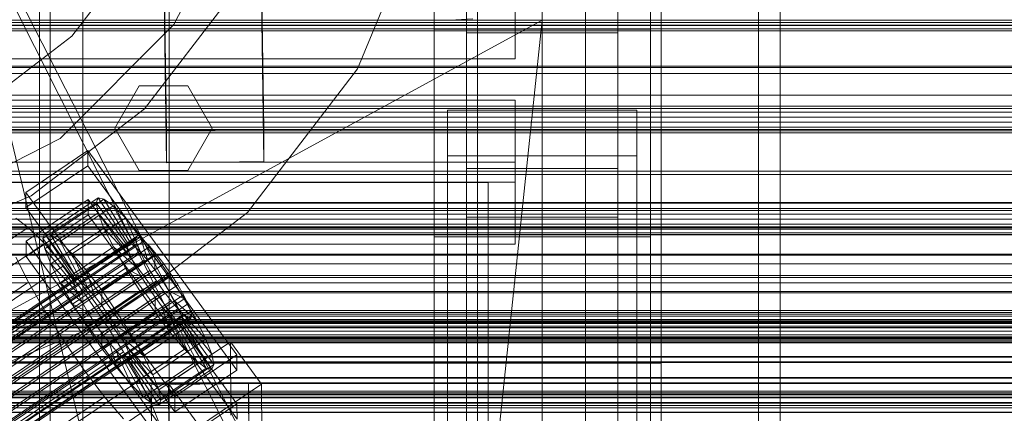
# Model space of a CAD drawing. Header units: millimetres. Extents: x -4395 to 65662, y -65530 to 6847.
# Tile 303 of 656: x 333 to 515, y -34378 to -34305. Entities that reach past the tile are written whole.
import ezdxf

# ---------------------------------------------------------------- set-up
doc = ezdxf.new("R2010")
doc.units = ezdxf.units.MM
for name, color, linetype, lineweight in [('COTAS_O', 1, 'Continuous', 0), ('COTAS_P', 1, 'Continuous', 0), ('frontal_briquetadora', 7, 'Continuous', 0), ('frontal_C01', 7, 'Continuous', 0), ('frontal_C02', 7, 'Continuous', 0), ('frontal_C03', 7, 'Continuous', 0), ('frontal_mezcladora', 7, 'Continuous', 0), ('frontal_secador', 7, 'Continuous', 0), ('frontal_tolva', 7, 'Continuous', 0)]:
    doc.layers.add(name, color=color, linetype=linetype, lineweight=lineweight)
doc.dimstyles.new('R19_100', dxfattribs={"dimtxt": 250, "dimasz": 150, "dimexe": 150, "dimexo": 80, "dimgap": 100, "dimtad": 1, "dimtih": 1, "dimtoh": 1, "dimdsep": 46, "dimcen": 0.09, "dimadec": 0, "dimazin": 0, "dimtfac": 1, "dimtdec": 4, "dimtofl": 0, "dimtmove": 0, "dimatfit": 3, "dimfxl": 1, "dimtolj": 1, "dimtzin": 0, "dimarcsym": 0})

# ---------------------------------------------------------------- blocks, each defined once
blk = doc.blocks.new('DIM_R33_43')
at = {"layer": 'COTAS_O'}
for p, q in [((-1725, -33700), (-1575, -33655)), ((1725, -33700), (1575, -33655)), ((-1725, -34400), (-1725, -33700)), ((-1725, -33700), (1725, -33700)), ((-1725, -33700), (-1575, -33745)), ((1725, -33700), (1575, -33745)), ((1725, -34400), (1725, -33700))]:
    blk.add_line(p, q, dxfattribs=at)
blk.add_text('3450 O', height=250, dxfattribs=at).set_placement((0, -33600))
blk = doc.blocks.new('DIM_R33_44')
at = {"layer": 'COTAS_P'}
for p, q in [((-150, -32200), (550, -32200)), ((550, -32200), (505, -32350)), ((550, -34800), (550, -32200)), ((550, -32200), (595, -32350)), ((550, -34800), (505, -34650)), ((550, -34800), (595, -34650)), ((-150, -34800), (550, -34800))]:
    blk.add_line(p, q, dxfattribs=at)
blk.add_text('2600 P', height=250, rotation=90, dxfattribs=at).set_placement((450, -33500))
blk = doc.blocks.new('DIM_R33_47')
at = {"layer": 'COTAS_O'}
for p, q in [((-650, -34200), (-500, -34155)), ((650, -34200), (500, -34155)), ((-650, -34900), (-650, -34200)), ((-650, -34200), (650, -34200)), ((-650, -34200), (-500, -34245)), ((650, -34200), (500, -34245)), ((650, -34900), (650, -34200))]:
    blk.add_line(p, q, dxfattribs=at)
blk.add_text('1300 O', height=250, dxfattribs=at).set_placement((0, -34100))

msp = doc.modelspace()

# ---------------------------------------------------------------- linework, layer by layer
at = {"layer": 'frontal_briquetadora'}
for p, q in [((210, -33820), (416.55, -34680)), ((430, -34680), (430, -33820)), ((210, -34060), (430, -34490)), ((210, -34060), (430, -34496)), ((430, -34060), (430, -34490)), ((430, -34060), (430, -34496)), ((430, -34060), (430, -34305)), ((430, -34260), (430, -34305)), ((430, -34680), (430, -34260)), ((430, -34496), (430, -34260)), ((452, -34293.742), (452, -34311.847)), ((430, -34294.286), (430, -34313.291)), ((452, -34294.286), (452, -34313.291)), ((430, -34305), (210, -34305)), ((430, -34305), (222, -34418.333)), ((430, -34305), (418, -34418.333)), ((430, -34471), (430, -34305)), ((430, -34680), (430, -34305)), ((430, -34305), (430, -34496)), ((452, -34311.847), (452, -34328.696)), ((430, -34313.291), (430, -34331.737)), ((452, -34313.291), (452, -34331.737)), ((452, -34328.696), (452, -34343.717)), ((430, -34331.737), (430, -34349.356)), ((452, -34331.737), (452, -34349.356)), ((452, -34343.717), (452, -34356.398)), ((430, -34349.356), (430, -34365.89)), ((452, -34349.356), (452, -34365.89)), ((452, -34356.398), (452, -34366.307)), ((452, -34361.302), (452, -34359.564)), ((452, -34364.433), (452, -34361.302)), ((452, -34368.338), (452, -34364.433)), ((430, -34365.89), (430, -34381.1)), ((452, -34365.89), (452, -34381.1)), ((452, -34366.307), (452, -34373.106)), ((210, -34368.338), (452, -34368.338)), ((452, -34368.338), (452, -34372.243)), ((452, -34372.243), (452, -34375.375)), ((452, -34373.106), (452, -34376.565)), ((452, -34375.375), (452, -34377.112))]:
    msp.add_line(p, q, dxfattribs=at)
at = {"layer": 'frontal_C01'}
for p, q in [((410, -34306.67), (410, -33967.966)), ((450, -33967.966), (450, -34306.67)), ((410, -34345.044), (410, -34006.339)), ((450, -34345.044), (450, -34006.339)), ((410, -34580.082), (410, -34241.377)), ((450, -34241.377), (450, -34580.082)), ((410, -34628.049), (410, -34289.344)), ((450, -34628.049), (450, -34289.344)), ((416, -34307.331), (416, -34298.863)), ((416, -34389.88), (416, -34298.863)), ((425, -34312.185), (425, -34297.846)), ((444, -34298.863), (444, -34307.331)), ((444, -34298.863), (444, -34389.88)), ((425, -34312.185), (425, -34300.673)), ((450, -34306.67), (410, -34306.67)), ((410, -34306.67), (410, -34345.044)), ((410, -34645.375), (410, -34306.67)), ((450, -34345.044), (450, -34306.67)), ((450, -34306.67), (450, -34645.375)), ((444, -34307.331), (416, -34307.331)), ((416, -34307.331), (416, -34398.347)), ((444, -34398.347), (444, -34307.331)), ((-425, -34312.185), (425, -34312.185)), ((412.5, -34330.091), (412.5, -34321.623)), ((412.5, -34321.623), (447.5, -34321.623)), ((412.5, -34599.832), (412.5, -34321.623)), ((447.5, -34321.623), (447.5, -34330.091)), ((447.5, -34321.623), (447.5, -34599.832)), ((334.501, -34336.813), (345.969, -34329.105)), ((345.969, -34329.105), (345.981, -34331.928)), ((345.969, -34329.105), (373.501, -34366.816)), ((447.5, -34330.091), (412.5, -34330.091)), ((412.5, -34608.299), (412.5, -34330.091)), ((447.5, -34608.299), (447.5, -34330.091)), ((345.981, -34331.928), (334.513, -34339.635)), ((373.513, -34369.639), (345.981, -34331.928)), ((334.513, -34339.635), (334.501, -34336.813)), ((362.033, -34374.524), (334.501, -34336.813)), ((338.005, -34344.453), (347.835, -34337.846)), ((347.835, -34337.846), (347.47, -34338.726)), ((348.918, -34338.044), (347.835, -34337.846)), ((347.835, -34337.846), (353.378, -34346.166)), ((334.513, -34339.635), (362.045, -34377.346)), ((334.539, -34345.845), (346.008, -34338.137)), ((337.64, -34345.332), (347.47, -34338.726)), ((339.088, -34344.65), (348.918, -34338.044)), ((340.816, -34345.912), (350.645, -34339.306)), ((346.008, -34338.137), (346.02, -34340.96)), ((346.008, -34338.137), (373.539, -34375.849)), ((347.47, -34338.726), (353.205, -34346.582)), ((347.47, -34338.726), (347.847, -34340.622)), ((350.645, -34339.306), (348.918, -34338.044)), ((348.918, -34338.044), (353.892, -34346.259)), ((352.899, -34341.545), (350.645, -34339.306)), ((350.645, -34339.306), (354.71, -34346.857)), ((346.02, -34340.96), (334.551, -34348.667)), ((338.017, -34347.229), (347.847, -34340.622)), ((373.551, -34378.671), (346.02, -34340.96)), ((347.847, -34340.622), (353.384, -34347.48)), ((347.847, -34340.622), (348.941, -34343.407)), ((150.629, -34467.151), (334.938, -34343.281)), ((334.938, -34343.281), (332.629, -34341.595)), ((337.95, -34346.275), (334.938, -34343.281)), ((343.069, -34348.151), (352.899, -34341.545)), ((355.525, -34344.609), (352.899, -34341.545)), ((352.899, -34341.545), (355.777, -34347.918)), ((141.218, -34488.753), (355.017, -34345.064)), ((337.64, -34345.332), (338.005, -34344.453)), ((343.549, -34352.772), (338.005, -34344.453)), ((338.005, -34344.453), (339.088, -34344.65)), ((344.062, -34352.866), (339.088, -34344.65)), ((339.088, -34344.65), (340.816, -34345.912)), ((339.111, -34350.013), (348.941, -34343.407)), ((345.695, -34351.216), (355.525, -34344.609)), ((348.941, -34343.407), (353.902, -34348.8)), ((348.941, -34343.407), (350.678, -34346.89)), ((355.017, -34345.064), (354.844, -34345.481)), ((355.53, -34345.158), (355.017, -34345.064)), ((358.345, -34348.29), (355.525, -34344.609)), ((355.525, -34344.609), (357.021, -34349.369)), ((410, -34345.044), (450, -34345.044)), ((410, -34683.748), (410, -34345.044)), ((450, -34683.748), (450, -34345.044)), ((141.045, -34489.169), (354.844, -34345.481)), ((141.224, -34490.068), (355.022, -34346.379)), ((141.731, -34488.847), (355.53, -34345.158)), ((142.549, -34489.444), (356.348, -34345.756)), ((143.617, -34490.505), (357.415, -34346.817)), ((153.641, -34470.144), (337.95, -34346.275)), ((334.551, -34348.667), (334.539, -34345.845)), ((362.071, -34383.556), (334.539, -34345.845)), ((343.376, -34353.188), (337.64, -34345.332)), ((338.017, -34347.229), (337.64, -34345.332)), ((341.461, -34350.372), (337.95, -34346.275)), ((344.88, -34353.463), (340.816, -34345.912)), ((340.816, -34345.912), (343.069, -34348.151)), ((340.848, -34353.496), (350.678, -34346.89)), ((353.205, -34346.582), (343.376, -34353.188)), ((353.378, -34346.166), (343.549, -34352.772)), ((353.892, -34346.259), (344.062, -34352.866)), ((354.71, -34346.857), (344.88, -34353.463)), ((350.678, -34346.89), (354.725, -34350.449)), ((350.678, -34346.89), (352.938, -34350.834)), ((353.205, -34346.582), (353.378, -34346.166)), ((353.384, -34347.48), (353.205, -34346.582)), ((353.378, -34346.166), (353.892, -34346.259)), ((353.892, -34346.259), (354.71, -34346.857)), ((354.71, -34346.857), (355.777, -34347.918)), ((354.844, -34345.481), (355.022, -34346.379)), ((355.022, -34346.379), (355.541, -34347.698)), ((356.348, -34345.756), (355.53, -34345.158)), ((357.415, -34346.817), (356.348, -34345.756)), ((358.659, -34348.268), (357.415, -34346.817)), ((141.742, -34491.387), (355.541, -34347.698)), ((144.861, -34491.956), (358.659, -34348.268)), ((332.659, -34348.764), (334.981, -34353.42)), ((334.551, -34348.667), (362.083, -34386.378)), ((343.554, -34354.087), (338.017, -34347.229)), ((339.111, -34350.013), (338.017, -34347.229)), ((345.947, -34354.524), (343.069, -34348.151)), ((343.069, -34348.151), (345.695, -34351.216)), ((353.384, -34347.48), (343.554, -34354.087)), ((355.777, -34347.918), (345.947, -34354.524)), ((358.345, -34348.29), (348.515, -34354.897)), ((353.902, -34348.8), (353.384, -34347.48)), ((355.541, -34347.698), (356.363, -34349.348)), ((355.777, -34347.918), (357.021, -34349.369)), ((358.357, -34351.113), (358.345, -34348.29)), ((361.166, -34352.336), (358.345, -34348.29)), ((359.995, -34350.012), (358.659, -34348.268)), ((142.565, -34493.037), (356.363, -34349.348)), ((359.995, -34350.012), (146.196, -34493.7)), ((157.152, -34474.241), (341.461, -34350.372)), ((344.073, -34355.406), (339.111, -34350.013)), ((340.848, -34353.496), (339.111, -34350.013)), ((345.231, -34355.292), (341.461, -34350.372)), ((353.902, -34348.8), (344.073, -34355.406)), ((354.725, -34350.449), (344.895, -34357.056)), ((357.021, -34349.369), (347.191, -34355.976)), ((354.725, -34350.449), (353.902, -34348.8)), ((355.796, -34352.317), (354.725, -34350.449)), ((356.363, -34349.348), (357.434, -34351.216)), ((357.021, -34349.369), (358.357, -34351.113)), ((361.332, -34351.928), (359.995, -34350.012)), ((143.635, -34494.905), (357.434, -34351.216)), ((147.533, -34495.617), (361.332, -34351.928)), ((343.108, -34357.44), (352.938, -34350.834)), ((347.191, -34355.976), (345.695, -34351.216)), ((345.695, -34351.216), (348.515, -34354.897)), ((355.796, -34352.317), (345.966, -34358.924)), ((348.527, -34357.719), (358.357, -34351.113)), ((351.336, -34358.943), (361.166, -34352.336)), ((352.938, -34350.834), (355.796, -34352.317)), ((352.938, -34350.834), (355.569, -34354.97)), ((357.042, -34354.277), (355.796, -34352.317)), ((357.434, -34351.216), (358.68, -34353.176)), ((358.357, -34351.113), (359.693, -34353.029)), ((361.166, -34352.336), (359.693, -34353.029)), ((363.797, -34356.472), (361.166, -34352.336)), ((362.578, -34353.887), (361.332, -34351.928)), ((144.881, -34496.864), (358.68, -34353.176)), ((148.779, -34497.576), (362.578, -34353.887)), ((150.672, -34477.289), (334.981, -34353.42)), ((334.981, -34353.42), (338.003, -34358.692)), ((344.895, -34357.056), (340.848, -34353.496)), ((343.108, -34357.44), (340.848, -34353.496)), ((343.549, -34352.772), (343.376, -34353.188)), ((343.376, -34353.188), (343.554, -34354.087)), ((344.062, -34352.866), (343.549, -34352.772)), ((343.554, -34354.087), (344.073, -34355.406)), ((344.88, -34353.463), (344.062, -34352.866)), ((345.947, -34354.524), (344.88, -34353.463)), ((359.693, -34353.029), (349.863, -34359.636)), ((358.68, -34353.176), (360.017, -34355.092)), ((359.693, -34353.029), (360.939, -34354.988)), ((363.648, -34355.756), (362.578, -34353.887)), ((146.218, -34498.781), (360.017, -34355.092)), ((149.85, -34499.444), (363.648, -34355.756)), ((345.231, -34355.292), (160.922, -34479.161)), ((344.073, -34355.406), (344.895, -34357.056)), ((349.002, -34360.701), (345.231, -34355.292)), ((345.739, -34361.576), (355.569, -34354.97)), ((347.191, -34355.976), (345.947, -34354.524)), ((348.527, -34357.719), (347.191, -34355.976)), ((357.042, -34354.277), (347.212, -34360.883)), ((348.515, -34354.897), (348.527, -34357.719)), ((348.515, -34354.897), (351.336, -34358.943)), ((360.939, -34354.988), (351.109, -34361.595)), ((355.569, -34354.97), (357.042, -34354.277)), ((355.569, -34354.97), (358.39, -34359.016)), ((358.378, -34356.193), (357.042, -34354.277)), ((360.017, -34355.092), (361.352, -34356.836)), ((363.797, -34356.472), (360.939, -34354.988)), ((360.939, -34354.988), (362.01, -34356.857)), ((364.471, -34357.405), (363.648, -34355.756)), ((147.554, -34500.524), (361.352, -34356.836)), ((150.672, -34501.094), (364.471, -34357.405)), ((345.966, -34358.924), (343.108, -34357.44)), ((345.739, -34361.576), (343.108, -34357.44)), ((344.895, -34357.056), (345.966, -34358.924)), ((349.863, -34359.636), (348.527, -34357.719)), ((358.378, -34356.193), (348.548, -34362.8)), ((362.01, -34356.857), (352.18, -34363.463)), ((353.967, -34363.079), (363.797, -34356.472)), ((358.39, -34359.016), (358.378, -34356.193)), ((359.714, -34357.937), (358.378, -34356.193)), ((361.352, -34356.836), (362.596, -34358.287)), ((366.057, -34360.416), (362.01, -34356.857)), ((362.01, -34356.857), (362.833, -34358.506)), ((366.057, -34360.416), (363.797, -34356.472)), ((364.989, -34358.724), (364.471, -34357.405)), ((148.798, -34501.976), (362.596, -34358.287)), ((149.865, -34503.036), (363.664, -34359.348)), ((151.191, -34502.413), (364.989, -34358.724)), ((151.369, -34503.311), (365.168, -34359.623)), ((153.694, -34482.562), (338.003, -34358.692)), ((338.003, -34358.692), (341.52, -34364.222)), ((345.966, -34358.924), (347.212, -34360.883)), ((348.56, -34365.622), (358.39, -34359.016)), ((349.863, -34359.636), (351.336, -34358.943)), ((351.109, -34361.595), (349.863, -34359.636)), ((359.714, -34357.937), (349.884, -34364.543)), ((360.958, -34359.388), (351.128, -34365.995)), ((351.336, -34358.943), (353.967, -34363.079)), ((362.833, -34358.506), (353.003, -34365.113)), ((358.39, -34359.016), (361.21, -34362.697)), ((361.21, -34362.697), (359.714, -34357.937)), ((360.958, -34359.388), (359.714, -34357.937)), ((363.836, -34365.761), (360.958, -34359.388)), ((362.025, -34360.449), (360.958, -34359.388)), ((362.596, -34358.287), (363.664, -34359.348)), ((367.794, -34363.899), (362.833, -34358.506)), ((362.833, -34358.506), (363.351, -34359.825)), ((363.664, -34359.348), (364.482, -34359.946)), ((365.168, -34359.623), (364.989, -34358.724)), ((364.995, -34360.039), (365.168, -34359.623)), ((150.683, -34503.634), (364.482, -34359.946)), ((151.196, -34503.728), (364.995, -34360.039)), ((164.693, -34484.571), (349.002, -34360.701)), ((347.212, -34360.883), (345.739, -34361.576)), ((347.212, -34360.883), (348.548, -34362.8)), ((352.519, -34366.23), (349.002, -34360.701)), ((362.025, -34360.449), (352.196, -34367.055)), ((362.843, -34361.047), (353.014, -34367.653)), ((363.351, -34359.825), (353.521, -34366.432)), ((363.357, -34361.14), (353.527, -34367.747)), ((363.53, -34360.724), (353.7, -34367.33)), ((356.228, -34367.022), (366.057, -34360.416)), ((366.09, -34368), (362.025, -34360.449)), ((362.843, -34361.047), (362.025, -34360.449)), ((367.817, -34369.262), (362.843, -34361.047)), ((363.357, -34361.14), (362.843, -34361.047)), ((368.888, -34366.684), (363.351, -34359.825)), ((363.351, -34359.825), (363.53, -34360.724)), ((363.53, -34360.724), (363.357, -34361.14)), ((368.9, -34369.46), (363.357, -34361.14)), ((369.265, -34368.58), (363.53, -34360.724)), ((364.482, -34359.946), (364.995, -34360.039)), ((367.794, -34363.899), (366.057, -34360.416)), ((348.56, -34365.622), (345.739, -34361.576)), ((348.548, -34362.8), (348.56, -34365.622)), ((348.548, -34362.8), (349.884, -34364.543)), ((352.18, -34363.463), (351.109, -34361.595)), ((351.109, -34361.595), (353.967, -34363.079)), ((351.38, -34369.303), (361.21, -34362.697)), ((353.967, -34363.079), (356.228, -34367.022)), ((361.21, -34362.697), (363.836, -34365.761)), ((157.211, -34488.091), (341.52, -34364.222)), ((341.52, -34364.222), (345.291, -34369.631)), ((349.884, -34364.543), (351.38, -34369.303)), ((349.884, -34364.543), (351.128, -34365.995)), ((353.003, -34365.113), (352.18, -34363.463)), ((352.18, -34363.463), (356.228, -34367.022)), ((353.521, -34366.432), (353.003, -34365.113)), ((353.003, -34365.113), (357.964, -34370.505)), ((357.964, -34370.505), (367.794, -34363.899)), ((360.882, -34372.106), (372.35, -34364.398)), ((368.888, -34366.684), (367.794, -34363.899)), ((372.35, -34364.398), (372.408, -34377.947)), ((372.35, -34364.398), (378.086, -34372.255)), ((168.21, -34490.1), (352.519, -34366.23)), ((351.38, -34369.303), (348.56, -34365.622)), ((351.128, -34365.995), (354.006, -34372.367)), ((351.128, -34365.995), (352.196, -34367.055)), ((355.541, -34371.503), (352.519, -34366.23)), ((353.7, -34367.33), (353.521, -34366.432)), ((353.521, -34366.432), (359.058, -34373.29)), ((354.006, -34372.367), (363.836, -34365.761)), ((359.058, -34373.29), (368.888, -34366.684)), ((373.501, -34366.816), (362.033, -34374.524)), ((363.836, -34365.761), (366.09, -34368)), ((369.265, -34368.58), (368.888, -34366.684)), ((373.513, -34369.639), (373.501, -34366.816)), ((352.196, -34367.055), (356.26, -34374.607)), ((352.196, -34367.055), (353.014, -34367.653)), ((353.014, -34367.653), (357.987, -34375.868)), ((353.014, -34367.653), (353.527, -34367.747)), ((353.527, -34367.747), (353.7, -34367.33)), ((353.527, -34367.747), (359.07, -34376.066)), ((353.7, -34367.33), (359.436, -34375.187)), ((356.228, -34367.022), (357.964, -34370.505)), ((356.26, -34374.607), (366.09, -34368)), ((359.436, -34375.187), (369.265, -34368.58)), ((366.09, -34368), (367.817, -34369.262)), ((368.9, -34369.46), (369.265, -34368.58)), ((160.982, -34493.5), (345.291, -34369.631)), ((345.291, -34369.631), (349.061, -34374.551)), ((354.006, -34372.367), (351.38, -34369.303)), ((357.964, -34370.505), (359.058, -34373.29)), ((357.987, -34375.868), (367.817, -34369.262)), ((359.07, -34376.066), (368.9, -34369.46)), ((362.045, -34377.346), (373.513, -34369.639)), ((367.817, -34369.262), (368.9, -34369.46)), ((171.232, -34495.372), (355.541, -34371.503)), ((356.26, -34374.607), (354.006, -34372.367)), ((357.863, -34376.159), (355.541, -34371.503)), ((357.646, -34372.326), (375.644, -34372.081)), ((357.646, -34377.971), (357.646, -34372.326)), ((360.514, -34566.701), (357.646, -34372.326)), ((360.939, -34385.654), (360.882, -34372.106)), ((366.618, -34379.962), (360.882, -34372.106)), ((378.086, -34372.255), (366.618, -34379.962)), ((375.644, -34372.081), (375.644, -34377.727)), ((375.644, -34372.081), (378.512, -34566.457)), ((378.143, -34385.803), (378.086, -34372.255)), ((359.058, -34373.29), (359.436, -34375.187)), ((164.752, -34498.421), (349.061, -34374.551)), ((349.061, -34374.551), (352.572, -34378.648)), ((357.987, -34375.868), (356.26, -34374.607)), ((359.07, -34376.066), (357.987, -34375.868)), ((359.436, -34375.187), (359.07, -34376.066)), ((362.033, -34374.524), (362.045, -34377.346)), ((373.539, -34375.849), (362.071, -34383.556)), ((373.551, -34378.671), (373.539, -34375.849)), ((173.554, -34500.028), (357.863, -34376.159)), ((359.326, -34379.882), (357.863, -34376.159))]:
    msp.add_line(p, q, dxfattribs=at)
at = {"layer": 'frontal_C02'}
for p, q in [((470, -35988), (470, -34033.402)), ((474, -35988), (474, -34033.402)), ((410, -34402.112), (410, -34044.45)), ((450, -34044.45), (450, -34402.112)), ((410, -34440.294), (410, -34082.632)), ((450, -34440.294), (450, -34082.632)), ((360.514, -34325.376), (357.646, -34131.971)), ((375.644, -34131.727), (378.512, -34325.132)), ((360.514, -34331.337), (357.646, -34137.932)), ((378.512, -34331.094), (375.644, -34137.689)), ((410, -34578.704), (410, -34221.042)), ((450, -34221.042), (450, -34578.704)), ((410, -34626.431), (410, -34268.769)), ((450, -34626.431), (450, -34268.769)), ((418, -34422.539), (418, -34278.508)), ((438, -34278.508), (438, -34422.539)), ((418, -34284.469), (418, -34428.5)), ((438, -34428.5), (438, -34284.469)), ((-425, -34319.779), (425, -34319.779)), ((425, -34319.779), (425, -34334.92)), ((425, -34319.779), (425, -34331.234)), ((378.512, -34325.132), (360.514, -34325.376)), ((360.514, -34325.376), (360.514, -34331.337)), ((378.512, -34331.094), (378.512, -34325.132)), ((425, -34331.234), (-425, -34331.234)), ((360.514, -34331.337), (378.512, -34331.094)), ((425, -34346.375), (425, -34331.234)), ((416, -34341.366), (416, -34332.424)), ((416, -34332.424), (444, -34332.424)), ((416, -34424.583), (416, -34332.424)), ((444, -34332.424), (444, -34341.366)), ((444, -34332.424), (444, -34424.583)), ((425, -34334.92), (-425, -34334.92)), ((425, -34346.375), (425, -34334.92)), ((444, -34341.366), (416, -34341.366)), ((416, -34341.366), (416, -34433.524)), ((444, -34433.524), (444, -34341.366)), ((-425, -34346.375), (425, -34346.375))]:
    msp.add_line(p, q, dxfattribs=at)
at = {"layer": 'frontal_C03'}
for p, q in [((1270, -34305.008), (-1230, -34305.008)), ((1270, -34305.94), (-1230, -34305.94)), ((1270, -34306.606), (-1230, -34306.606)), ((1270, -34306.992), (-1230, -34306.992)), ((1270, -34320.922), (-1230, -34320.922)), ((1270, -34321.309), (-1230, -34321.309)), ((1270, -34321.975), (-1230, -34321.975)), ((-1230, -34322.907), (1270, -34322.907)), ((1270, -34323.849), (-1230, -34323.849)), ((1270, -34324.781), (-1230, -34324.781)), ((1270, -34325.447), (-1230, -34325.447)), ((1270, -34325.833), (-1230, -34325.833)), ((1270, -34338.691), (-1230, -34338.691)), ((1270, -34338.776), (-1230, -34338.776)), ((1270, -34339.763), (-1230, -34339.763)), ((1270, -34340.15), (-1230, -34340.15)), ((1270, -34340.816), (-1230, -34340.816)), ((-1230, -34341.748), (1270, -34341.748)), ((1270, -34342.69), (-1230, -34342.69)), ((1270, -34343.39), (-1230, -34343.39)), ((1270, -34343.622), (-1230, -34343.622)), ((1270, -34343.632), (-1230, -34343.632)), ((1270, -34344.288), (-1230, -34344.288)), ((1270, -34344.575), (-1230, -34344.575)), ((1270, -34344.641), (-1230, -34344.641)), ((1270, -34344.674), (-1230, -34344.674)), ((1270, -34348.246), (-1230, -34348.246)), ((1270, -34348.435), (-1230, -34348.435)), ((1270, -34352.159), (-1230, -34352.159)), ((1270, -34352.521), (-1230, -34352.521)), ((1270, -34355.096), (-1230, -34355.096)), ((1270, -34355.379), (-1230, -34355.379)), ((1516, -34359.306), (-1476, -34359.306)), ((1516, -34359.333), (-1476, -34359.333)), ((1270, -34358.604), (-1230, -34358.604)), ((1270, -34358.991), (-1230, -34358.991)), ((1270, -34359.657), (-1230, -34359.657)), ((1516, -34360.297), (-1476, -34360.297)), ((1516, -34360.323), (-1476, -34360.323)), ((1516, -34360.775), (-1476, -34360.775)), ((1516, -34360.85), (-1476, -34360.85)), ((-1230, -34360.589), (1270, -34360.589)), ((1270, -34361.531), (-1230, -34361.531)), ((1516, -34361.765), (-1476, -34361.765)), ((1516, -34361.841), (-1476, -34361.841)), ((1270, -34362.463), (-1230, -34362.463)), ((1270, -34363.129), (-1230, -34363.129)), ((1516, -34363.515), (-1476, -34363.515)), ((1516, -34363.628), (-1476, -34363.628)), ((1516, -34364.505), (-1476, -34364.505)), ((1516, -34364.619), (-1476, -34364.619)), ((1270, -34363.515), (-1230, -34363.515)), ((1270, -34363.661), (-1230, -34363.661)), ((1270, -34364.083), (-1230, -34364.083)), ((-1230, -34364.089), (1270, -34364.089)), ((-1230, -34364.417), (1270, -34364.417)), ((1516, -34367.109), (-1476, -34367.109)), ((-1476, -34367.243), (1516, -34367.243)), ((1516, -34368.1), (-1476, -34368.1)), ((-1476, -34368.234), (1516, -34368.234)), ((1516, -34371.011), (-1476, -34371.011)), ((1516, -34371.145), (-1476, -34371.145)), ((1516, -34372.002), (-1476, -34372.002)), ((1516, -34372.135), (-1476, -34372.135)), ((1270, -34373.837), (-1230, -34373.837)), ((1270, -34374.171), (-1230, -34374.171)), ((1516, -34374.626), (-1476, -34374.626)), ((1516, -34374.739), (-1476, -34374.739)), ((1516, -34375.617), (-1476, -34375.617)), ((1516, -34375.73), (-1476, -34375.73)), ((1516, -34377.404), (-1476, -34377.404)), ((1516, -34377.479), (-1476, -34377.479)), ((1270, -34376.147), (-1230, -34376.147)), ((1270, -34376.574), (-1230, -34376.574)), ((1270, -34377.445), (-1230, -34377.445))]:
    msp.add_line(p, q, dxfattribs=at)
at = {"layer": 'frontal_mezcladora'}
for p, q in [((339, -34456.719), (339, -34036.719)), ((361, -34036.719), (361, -34456.719)), ((339, -34483.281), (339, -34063.281)), ((361, -34483.281), (361, -34063.281)), ((337, -34076.07), (337, -34509.163)), ((337, -34526.414), (337, -34093.321)), ((375.35, -34279.357), (361.857, -34305.84)), ((408.639, -34283.129), (395.851, -34314)), ((356.014, -34291), (342.983, -34307.983)), ((345, -34299.176), (345, -34345)), ((372.469, -34300.5), (356.418, -34321.418)), ((361.857, -34305.84), (340.84, -34326.857)), ((342.983, -34307.983), (326, -34321.014)), ((395.851, -34314), (375.51, -34340.51)), ((350.953, -34324.953), (355.453, -34317.159)), ((355.453, -34317.159), (364.453, -34317.159)), ((364.453, -34317.159), (368.953, -34324.953)), ((356.418, -34321.418), (335.5, -34337.469)), ((355.453, -34332.748), (350.953, -34324.953)), ((368.953, -34324.953), (364.453, -34332.748)), ((340.84, -34326.857), (314.357, -34340.35)), ((364.453, -34332.748), (355.453, -34332.748)), ((150, -34335), (420, -34335)), ((420, -34380), (420, -34335)), ((335.5, -34337.469), (311.141, -34347.559)), ((375.51, -34340.51), (349, -34360.851)), ((280, -34345), (345, -34345)), ((345, -34345), (345, -34384.35)), ((349, -34360.851), (318.129, -34373.639))]:
    msp.add_line(p, q, dxfattribs=at)
at = {"layer": 'frontal_secador'}
for p, q in [((413, -34305), (-413, -34305)), ((417.18, -34304.78), (413, -34305)), ((1250, -34305.455), (-1250, -34305.455)), ((1250, -34306), (-1250, -34306)), ((1360, -34313.5), (-1360, -34313.5)), ((1250, -34313.75), (-1250, -34313.75)), ((1360, -34314.863), (-1360, -34314.863)), ((1360, -34318.859), (-1360, -34318.859)), ((1360, -34325.216), (-1360, -34325.216)), ((1360, -34333.5), (-1360, -34333.5)), ((1250, -34332.924), (-1250, -34332.924)), ((1360, -34343.147), (-1360, -34343.147)), ((-1360, -34353.5), (1360, -34353.5)), ((-1250, -34353.5), (1250, -34353.5)), ((1360, -34363.853), (-1360, -34363.853)), ((1360, -34373.5), (-1360, -34373.5)), ((1250, -34374.076), (-1250, -34374.076))]:
    msp.add_line(p, q, dxfattribs=at)
at = {"layer": 'frontal_tolva'}
for p, q in [((-1821.5, -34350), (1821.5, -34350)), ((-1821.5, -34361), (1821.5, -34361))]:
    msp.add_line(p, q, dxfattribs=at)

# ---------------------------------------------------------------- dimensions: what is measured, and where the dimension line sits
at = {"layer": 'COTAS_O'}
for p1, p2, picture, middle in [((-1725, -34400), (1725, -34400), 'DIM_R33_43', (0, -33700)), ((-650, -34900), (650, -34900), 'DIM_R33_47', (0, -34200))]:
    dim = msp.add_aligned_dim(p1=p1, p2=p2, distance=700, text='<> O', dimstyle='R19_100', dxfattribs=at)
    dim.commit()
    dim.dimension.update_dxf_attribs({"geometry": picture, "text_midpoint": middle})
at = {"layer": 'COTAS_P'}
dim = msp.add_aligned_dim(p1=(-150, -34800), p2=(-150, -32200), distance=-700, text='<> P', dimstyle='R19_100', dxfattribs=at)
dim.commit()
dim.dimension.update_dxf_attribs({"geometry": 'DIM_R33_44', "text_midpoint": (550, -33500)})

doc.saveas('drawing.dxf')
